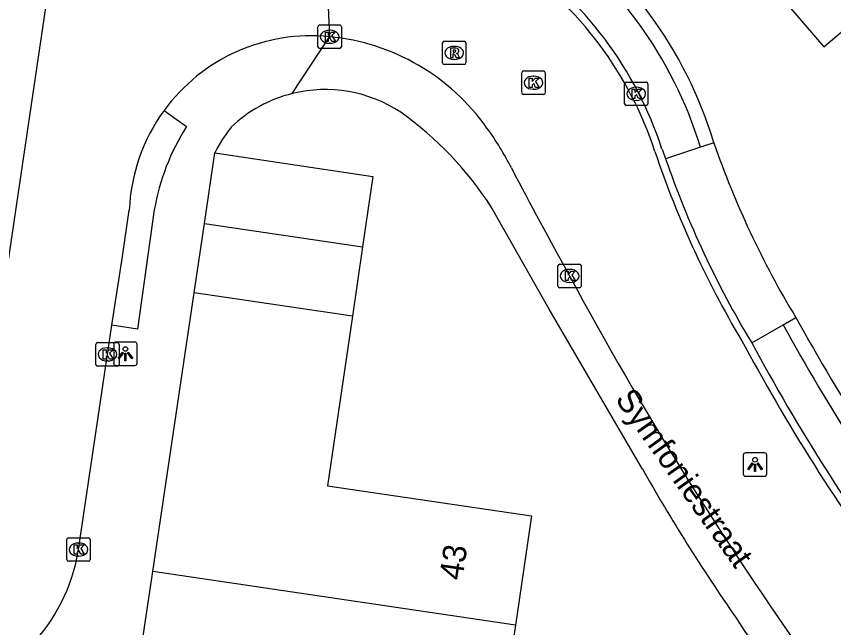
# Model space of a CAD drawing. Extents: x 164150 to 165261, y 382513 to 383432.
# Drawn here: x 164531.78 to 164566.64, y 383274.96 to 383301.06 of the extents above; entities that cross this region are included whole.
import ezdxf

# ---------------------------------------------------------------- set-up
doc = ezdxf.new("R2010")
doc.units = 0
for name, color, linetype in [('IMGEO_Kolk', 7, 'Continuous'), ('IMGEO_Lichtpunt', 7, 'Continuous'), ('IMGEO_Openbare_ruimte_label', 7, 'Continuous'), ('IMGEO_Pand', 7, 'Continuous'), ('IMGEO_Pand_nummerreeks', 7, 'Continuous'), ('IMGEO_Rijbaan_lokaal_open', 7, 'Continuous'), ('IMGEO_Rioolput', 7, 'Continuous'), ('IMGEO_Voetpad_open', 7, 'Continuous')]:
    doc.layers.add(name, color=color, linetype=linetype)

msp = doc.modelspace()

# ---------------------------------------------------------------- linework, layer by layer
at = {"layer": 'IMGEO_Kolk'}
for p, q in [((164544.641, 383299.761), (164544.641, 383300.613)), ((164544.716, 383300.687), (164545.568, 383300.687)), ((164545.129, 383300.467), (164545.154, 383300.467)), ((164545.642, 383300.613), (164545.642, 383299.761)), ((164545.152, 383299.907), (164545.127, 383299.907)), ((164545.568, 383299.687), (164544.716, 383299.687)), ((164553.41, 383298.724), (164554.262, 383298.724)), ((164553.335, 383297.798), (164553.335, 383298.65)), ((164553.823, 383298.504), (164553.848, 383298.504)), ((164554.336, 383298.65), (164554.336, 383297.798)), ((164557.717, 383297.324), (164557.717, 383298.176)), ((164557.792, 383298.25), (164558.644, 383298.25)), ((164558.205, 383298.03), (164558.23, 383298.03)), ((164558.718, 383298.176), (164558.718, 383297.324)), ((164554.262, 383297.724), (164553.41, 383297.724)), ((164553.846, 383297.944), (164553.821, 383297.944)), ((164558.228, 383297.47), (164558.203, 383297.47)), ((164558.644, 383297.25), (164557.792, 383297.25)), ((164554.875, 383289.547), (164554.875, 383290.399)), ((164554.95, 383290.473), (164555.802, 383290.473)), ((164555.876, 383290.399), (164555.876, 383289.547)), ((164555.363, 383290.253), (164555.388, 383290.253)), ((164555.386, 383289.693), (164555.361, 383289.693)), ((164555.802, 383289.473), (164554.95, 383289.473)), ((164535.165, 383286.201), (164535.165, 383287.053)), ((164535.24, 383287.127), (164536.092, 383287.127)), ((164535.653, 383286.907), (164535.678, 383286.907)), ((164536.166, 383287.053), (164536.166, 383286.201)), ((164535.676, 383286.347), (164535.651, 383286.347)), ((164536.092, 383286.127), (164535.24, 383286.127)), ((164533.93, 383277.867), (164533.93, 383278.719)), ((164534.005, 383278.793), (164534.857, 383278.793)), ((164534.418, 383278.573), (164534.443, 383278.573)), ((164534.931, 383278.719), (164534.931, 383277.867)), ((164534.857, 383277.793), (164534.005, 383277.793)), ((164534.441, 383278.013), (164534.416, 383278.013))]:
    msp.add_line(p, q, dxfattribs=at)
for points in [[(164544.641, 383299.761), (164544.641, 383300.613)], [(164544.716, 383300.687), (164545.568, 383300.687)], [(164545.642, 383300.613), (164545.642, 383299.761)], [(164544.962, 383300.387), (164545.085, 383300.387), (164545.085, 383300.236), (164545.215, 383300.387), (164545.379, 383300.387), (164545.233, 383300.236), (164545.386, 383299.987), (164545.234, 383299.987), (164545.149, 383300.151), (164545.085, 383300.084), (164545.085, 383299.987), (164544.962, 383299.987), (164544.962, 383300.387)], [(164545.568, 383299.687), (164544.716, 383299.687)], [(164553.41, 383298.724), (164554.262, 383298.724)], [(164553.335, 383297.798), (164553.335, 383298.65)], [(164553.656, 383298.424), (164553.779, 383298.424), (164553.779, 383298.273), (164553.909, 383298.424), (164554.073, 383298.424), (164553.927, 383298.273), (164554.08, 383298.024), (164553.928, 383298.024), (164553.843, 383298.188), (164553.779, 383298.121), (164553.779, 383298.024), (164553.656, 383298.024), (164553.656, 383298.424)], [(164554.336, 383298.65), (164554.336, 383297.798)], [(164557.717, 383297.324), (164557.717, 383298.176)], [(164557.792, 383298.25), (164558.644, 383298.25)], [(164558.718, 383298.176), (164558.718, 383297.324)], [(164554.262, 383297.724), (164553.41, 383297.724)], [(164558.038, 383297.95), (164558.161, 383297.95), (164558.161, 383297.799), (164558.291, 383297.95), (164558.455, 383297.95), (164558.309, 383297.799), (164558.462, 383297.55), (164558.31, 383297.55), (164558.225, 383297.714), (164558.161, 383297.647), (164558.161, 383297.55), (164558.038, 383297.55), (164558.038, 383297.95)], [(164558.644, 383297.25), (164557.792, 383297.25)], [(164554.875, 383289.547), (164554.875, 383290.399)], [(164554.95, 383290.473), (164555.802, 383290.473)], [(164555.876, 383290.399), (164555.876, 383289.547)], [(164555.196, 383290.173), (164555.319, 383290.173), (164555.319, 383290.022), (164555.449, 383290.173), (164555.613, 383290.173), (164555.467, 383290.022), (164555.62, 383289.773), (164555.468, 383289.773), (164555.383, 383289.937), (164555.319, 383289.87), (164555.319, 383289.773), (164555.196, 383289.773), (164555.196, 383290.173)], [(164555.802, 383289.473), (164554.95, 383289.473)], [(164535.165, 383286.201), (164535.165, 383287.053)], [(164535.24, 383287.127), (164536.092, 383287.127)], [(164536.166, 383287.053), (164536.166, 383286.201)], [(164535.486, 383286.827), (164535.609, 383286.827), (164535.609, 383286.676), (164535.739, 383286.827), (164535.903, 383286.827), (164535.757, 383286.676), (164535.91, 383286.427), (164535.758, 383286.427), (164535.673, 383286.591), (164535.609, 383286.524), (164535.609, 383286.427), (164535.486, 383286.427), (164535.486, 383286.827)], [(164536.092, 383286.127), (164535.24, 383286.127)], [(164533.93, 383277.867), (164533.93, 383278.719)], [(164534.005, 383278.793), (164534.857, 383278.793)], [(164534.251, 383278.493), (164534.374, 383278.493), (164534.374, 383278.342), (164534.504, 383278.493), (164534.668, 383278.493), (164534.522, 383278.342), (164534.675, 383278.093), (164534.523, 383278.093), (164534.438, 383278.257), (164534.374, 383278.19), (164534.374, 383278.093), (164534.251, 383278.093), (164534.251, 383278.493)], [(164534.931, 383278.719), (164534.931, 383277.867)], [(164534.857, 383277.793), (164534.005, 383277.793)]]:
    msp.add_lwpolyline(points, dxfattribs=at)
for centre, start, end in [((164544.718, 383300.611), 91.552, 178.448), ((164544.718, 383300.611), 91.552, 178.448), ((164545.566, 383300.611), 1.552, 88.448), ((164545.566, 383300.611), 1.552, 88.448), ((164544.718, 383299.763), 181.552, 268.448), ((164544.718, 383299.763), 181.552, 268.448), ((164545.566, 383299.763), 271.552, 358.448), ((164545.566, 383299.763), 271.552, 358.448), ((164553.412, 383298.648), 91.552, 178.448), ((164553.412, 383298.648), 91.552, 178.448), ((164554.26, 383298.648), 1.552, 88.448), ((164554.26, 383298.648), 1.552, 88.448), ((164557.794, 383298.174), 91.552, 178.448), ((164557.794, 383298.174), 91.552, 178.448), ((164558.642, 383298.174), 1.552, 88.448), ((164558.642, 383298.174), 1.552, 88.448), ((164553.412, 383297.8), 181.552, 268.448), ((164553.412, 383297.8), 181.552, 268.448), ((164554.26, 383297.8), 271.552, 358.448), ((164554.26, 383297.8), 271.552, 358.448), ((164557.794, 383297.326), 181.552, 268.448), ((164557.794, 383297.326), 181.552, 268.448), ((164558.642, 383297.326), 271.552, 358.448), ((164558.642, 383297.326), 271.552, 358.448), ((164554.952, 383290.397), 91.552, 178.448), ((164554.952, 383290.397), 91.552, 178.448), ((164555.8, 383290.397), 1.552, 88.448), ((164555.8, 383290.397), 1.552, 88.448), ((164554.952, 383289.549), 181.552, 268.448), ((164554.952, 383289.549), 181.552, 268.448), ((164555.8, 383289.549), 271.552, 358.448), ((164555.8, 383289.549), 271.552, 358.448), ((164535.242, 383287.051), 91.552, 178.448), ((164535.242, 383287.051), 91.552, 178.448), ((164536.09, 383287.051), 1.552, 88.448), ((164536.09, 383287.051), 1.552, 88.448), ((164535.242, 383286.203), 181.552, 268.448), ((164535.242, 383286.203), 181.552, 268.448), ((164536.09, 383286.203), 271.552, 358.448), ((164536.09, 383286.203), 271.552, 358.448), ((164534.007, 383278.717), 91.552, 178.448), ((164534.007, 383278.717), 91.552, 178.448), ((164534.855, 383278.717), 1.552, 88.448), ((164534.855, 383278.717), 1.552, 88.448), ((164534.007, 383277.869), 181.552, 268.448), ((164534.007, 383277.869), 181.552, 268.448), ((164534.855, 383277.869), 271.552, 358.448), ((164534.855, 383277.869), 271.552, 358.448)]:
    msp.add_arc(centre, 0.0765, start, end, dxfattribs=at)
for centre, major_axis, ratio, start_param, end_param in [((164545.128, 383300.187), (-0.387, 0.002), 0.722429, 4.712389, 7.853982), ((164545.153, 383300.187), (-0.39, 0.002), 0.717154, 1.570796, 4.712389), ((164553.822, 383298.224), (-0.387, 0.002), 0.722429, 4.712389, 7.853982), ((164553.847, 383298.224), (-0.39, 0.002), 0.717154, 1.570796, 4.712389), ((164558.204, 383297.75), (-0.387, 0.002), 0.722429, 4.712389, 7.853982), ((164558.229, 383297.75), (-0.39, 0.002), 0.717154, 1.570796, 4.712389), ((164555.362, 383289.973), (-0.387, 0.002), 0.722429, 4.712389, 7.853982), ((164555.387, 383289.973), (-0.39, 0.002), 0.717154, 1.570796, 4.712389), ((164535.652, 383286.627), (-0.387, 0.002), 0.722429, 4.712389, 7.853982), ((164535.677, 383286.627), (-0.39, 0.002), 0.717154, 1.570796, 4.712389), ((164534.417, 383278.293), (-0.387, 0.002), 0.722429, 4.712389, 7.853982), ((164534.442, 383278.293), (-0.39, 0.002), 0.717154, 1.570796, 4.712389)]:
    msp.add_ellipse(centre, major_axis=major_axis, ratio=ratio, start_param=start_param, end_param=end_param, dxfattribs=at)
at = {"layer": 'IMGEO_Lichtpunt'}
for p, q in [((164535.93, 383287.058), (164535.93, 383286.251)), ((164535.93, 383287.058), (164535.93, 383286.251)), ((164536.832, 383287.153), (164536.024, 383287.153)), ((164536.832, 383287.153), (164536.024, 383287.153)), ((164536.926, 383286.251), (164536.926, 383287.058)), ((164536.926, 383286.251), (164536.926, 383287.058)), ((164536.024, 383286.157), (164536.832, 383286.157)), ((164536.024, 383286.157), (164536.832, 383286.157)), ((164562.785, 383282.328), (164562.785, 383281.521)), ((164562.785, 383282.328), (164562.785, 383281.521)), ((164563.687, 383282.423), (164562.879, 383282.423)), ((164563.687, 383282.423), (164562.879, 383282.423)), ((164563.781, 383281.521), (164563.781, 383282.328)), ((164563.781, 383281.521), (164563.781, 383282.328)), ((164562.879, 383281.427), (164563.687, 383281.427)), ((164562.879, 383281.427), (164563.687, 383281.427))]:
    msp.add_line(p, q, dxfattribs=at)
for points in [[(164536.304, 383286.722), (164536.343, 383286.694), (164536.155, 383286.432), (164536.117, 383286.459), (164536.304, 383286.722)], [(164536.406, 383286.674), (164536.453, 383286.674), (164536.453, 383286.352), (164536.406, 383286.352), (164536.406, 383286.674)], [(164536.516, 383286.694), (164536.554, 383286.721), (164536.741, 383286.459), (164536.702, 383286.431), (164536.516, 383286.694)], [(164563.159, 383281.992), (164563.198, 383281.964), (164563.01, 383281.702), (164562.972, 383281.729), (164563.159, 383281.992)], [(164563.371, 383281.964), (164563.409, 383281.991), (164563.596, 383281.729), (164563.557, 383281.701), (164563.371, 383281.964)], [(164563.261, 383281.944), (164563.308, 383281.944), (164563.308, 383281.622), (164563.261, 383281.622), (164563.261, 383281.944)]]:
    msp.add_lwpolyline(points, dxfattribs=at)
for centre in [(164536.429, 383286.856), (164563.284, 383282.126)]:
    msp.add_circle(centre, 0.0994, dxfattribs=at)
for centre, start, end in [((164536.024, 383287.058), 90, 180), ((164536.024, 383287.058), 90, 180), ((164536.832, 383287.058), 0, 90), ((164536.832, 383287.058), 0, 90), ((164536.024, 383286.251), 180, 270), ((164536.024, 383286.251), 180, 270), ((164536.832, 383286.251), 270, 0), ((164536.832, 383286.251), 270, 360), ((164562.879, 383282.328), 90, 180), ((164562.879, 383282.328), 90, 180), ((164563.687, 383282.328), 0, 90), ((164563.687, 383282.328), 0, 90), ((164562.879, 383281.521), 180, 270), ((164562.879, 383281.521), 180, 270), ((164563.687, 383281.521), 270, 0), ((164563.687, 383281.521), 270, 360)]:
    msp.add_arc(centre, 0.0946, start, end, dxfattribs=at)
at = {"layer": 'IMGEO_Pand'}
for points in [[(164562.332, 383304.282), (164566.222, 383299.749), (164568.162, 383301.401), (164570.113, 383299.108), (164575.452, 383303.652), (164569.603, 383310.523)], [(164539.803, 383292.218), (164540.249, 383295.225)], [(164540.249, 383295.225), (164546.982, 383294.222), (164546.544, 383291.22)], [(164539.362, 383289.25), (164539.803, 383292.218)], [(164539.803, 383292.218), (164546.544, 383291.22)], [(164546.544, 383291.22), (164546.111, 383288.252)], [(164537.597, 383277.356), (164539.362, 383289.25)], [(164546.111, 383288.252), (164539.362, 383289.25)], [(164546.111, 383288.252), (164545.056, 383281.021), (164553.756, 383279.732), (164553.067, 383275.067)], [(164536.299, 383268.602), (164537.597, 383277.356)], [(164553.067, 383275.067), (164537.597, 383277.356)], [(164553.067, 383275.067), (164552.375, 383270.375), (164543.647, 383271.663), (164543.047, 383267.603)]]:
    msp.add_lwpolyline(points, dxfattribs=at)
at = {"layer": 'IMGEO_Rijbaan_lokaal_open'}
for points in [[(164533.996, 383308.098), (164530.603, 383285.154)], [(164544.837, 383306.841), (164545.142, 383300.187)], [(164559.317, 383295.392), (164559.471, 383294.976)], [(164535.85, 383287.872), (164536.312, 383290.811), (164536.595, 383292.786)], [(164534.431, 383278.293), (164535.85, 383287.872)]]:
    msp.add_lwpolyline(points, dxfattribs=at)
for centre, radius, start, end in [((164543.862, 383290.337), 16.26, 18.1136, 55.6043), ((164543.897, 383290.355), 15.9, 18.0902, 55.3768), ((164544.352, 383292.464), 7.763, 84.1568, 143.902), ((164544.251, 383290.931), 9.298, 35.1831, 84.5028), ((164544.353, 383292.463), 7.765, 143.9035, 177.6173), ((164542.3, 383289.297), 11.837, 26.5256, 36.2085), ((164599.247, 383308.839), 42.455, 198.6077, 211.0297), ((164598.458, 383308.408), 41.236, 199.0106, 211.0815), ((164748.715, 383397.166), 221.066, 207.648, 209.00538), ((164693.124, 383364.005), 156.382, 208.2557, 215.41089), ((164638.908, 383327.907), 86.368, 208.3054, 216.55493), ((164639.103, 383328.038), 86.281, 208.30968, 216.5469), ((164526.923, 383279.475), 7.601, 279.49, 351.057)]:
    msp.add_arc(centre, radius, start, end, dxfattribs=at)
at = {"layer": 'IMGEO_Rioolput'}
for p, q in [((164549.954, 383299.068), (164549.954, 383299.92)), ((164550.029, 383299.994), (164550.881, 383299.994)), ((164550.442, 383299.774), (164550.467, 383299.774)), ((164550.955, 383299.92), (164550.955, 383299.068)), ((164550.465, 383299.214), (164550.44, 383299.214)), ((164550.881, 383298.994), (164550.029, 383298.994))]:
    msp.add_line(p, q, dxfattribs=at)
for points in [[(164549.954, 383299.068), (164549.954, 383299.92)], [(164550.029, 383299.994), (164550.881, 383299.994)], [(164550.955, 383299.92), (164550.955, 383299.068)], [(164550.543, 383299.692), (164550.291, 383299.694), (164550.291, 383299.294)], [(164550.291, 383299.294), (164550.415, 383299.294), (164550.415, 383299.456), (164550.426, 383299.456)], [(164550.469, 383299.613), (164550.415, 383299.613), (164550.415, 383299.532)], [(164550.415, 383299.532), (164550.467, 383299.532)], [(164550.473, 383299.427), (164550.544, 383299.294), (164550.684, 383299.294), (164550.619, 383299.42)], [(164550.881, 383298.994), (164550.029, 383298.994)]]:
    msp.add_lwpolyline(points, dxfattribs=at)
for centre, radius, start, end in [((164550.031, 383299.918), 0.0765, 91.552, 178.448), ((164550.031, 383299.918), 0.0765, 91.552, 178.448), ((164550.879, 383299.918), 0.0765, 1.552, 88.448), ((164550.879, 383299.918), 0.0765, 1.552, 88.448), ((164550.425, 383299.403), 0.0533, 26.0293, 88.6989), ((164550.451, 383299.721), 0.19, 274.7715, 282.9687), ((164550.475, 383299.517), 0.0964, 77.0061, 93.1865), ((164550.489, 383299.574), 0.0378, 276.6634, 79.6772), ((164550.542, 383299.582), 0.109, 350.3612, 89.416), ((164550.54, 383299.582), 0.112, 277.5842, 350.9817), ((164550.524, 383299.367), 0.108, 29.5134, 73.7905), ((164550.031, 383299.07), 0.0765, 181.552, 268.448), ((164550.031, 383299.07), 0.0765, 181.552, 268.448), ((164550.879, 383299.07), 0.0765, 271.552, 358.448), ((164550.879, 383299.07), 0.0765, 271.552, 358.448)]:
    msp.add_arc(centre, radius, start, end, dxfattribs=at)
for centre, major_axis, ratio, start_param, end_param in [((164550.441, 383299.494), (-0.387, 0.002), 0.722429, 4.712389, 7.853982), ((164550.466, 383299.494), (-0.39, 0.002), 0.717154, 1.570796, 4.712389)]:
    msp.add_ellipse(centre, major_axis=major_axis, ratio=ratio, start_param=start_param, end_param=end_param, dxfattribs=at)
at = {"layer": 'IMGEO_Voetpad_open'}
for points in [[(164543.549, 383297.759), (164545.142, 383300.187)], [(164538.079, 383297.038), (164539.037, 383296.351)], [(164540.939, 383296.326), (164540.567, 383295.814), (164540.337, 383295.423), (164540.249, 383295.225)], [(164561.528, 383295.662), (164560.956, 383295.471)], [(164560.956, 383295.471), (164559.471, 383294.976)], [(164537.663, 383292.798), (164536.953, 383287.703), (164535.85, 383287.872)], [(164558.482, 383281.733), (164554.501, 383288.56), (164552.049, 383292.901)], [(164563.142, 383287.12), (164564.487, 383287.893)], [(164564.487, 383287.893), (164565.024, 383288.202)]]:
    msp.add_lwpolyline(points, dxfattribs=at)
for centre, radius, start, end in [((164544.282, 383290.474), 18.01, 16.7439, 55.9762), ((164543.848, 383290.25), 17.887, 16.9716, 55.3654), ((164544.956, 383292.103), 5.829, 103.9701, 133.5672), ((164544.954, 383292.112), 5.819, 56.42, 103.9687), ((164539.532, 383284.826), 14.896, 32.8263, 54.5462), ((164547.328, 383291.103), 9.813, 147.6652, 170.0503), ((164598.416, 383308.4), 39.025, 199.0502, 211.1685), ((164645.11, 383331.941), 91.871, 208.64996, 216.27011), ((164661.715, 383342.047), 110.672, 209.1126, 215.40047), ((164627.145, 383320.437), 78.819, 209.40896, 214.84708), ((164640.067, 383326.157), 92.732, 213.18571, 215.54367)]:
    msp.add_arc(centre, radius, start, end, dxfattribs=at)

# ---------------------------------------------------------------- texts
at = {"layer": 'IMGEO_Openbare_ruimte_label'}
msp.add_text('Symfoniestraat', height=1, rotation=305.3911, dxfattribs=at).set_placement((164557.29, 383284.711))
at = {"layer": 'IMGEO_Pand_nummerreeks'}
msp.add_text('43', height=1, rotation=81.6006, dxfattribs=at).set_placement((164550.799, 383276.953))

doc.saveas('drawing.dxf')
